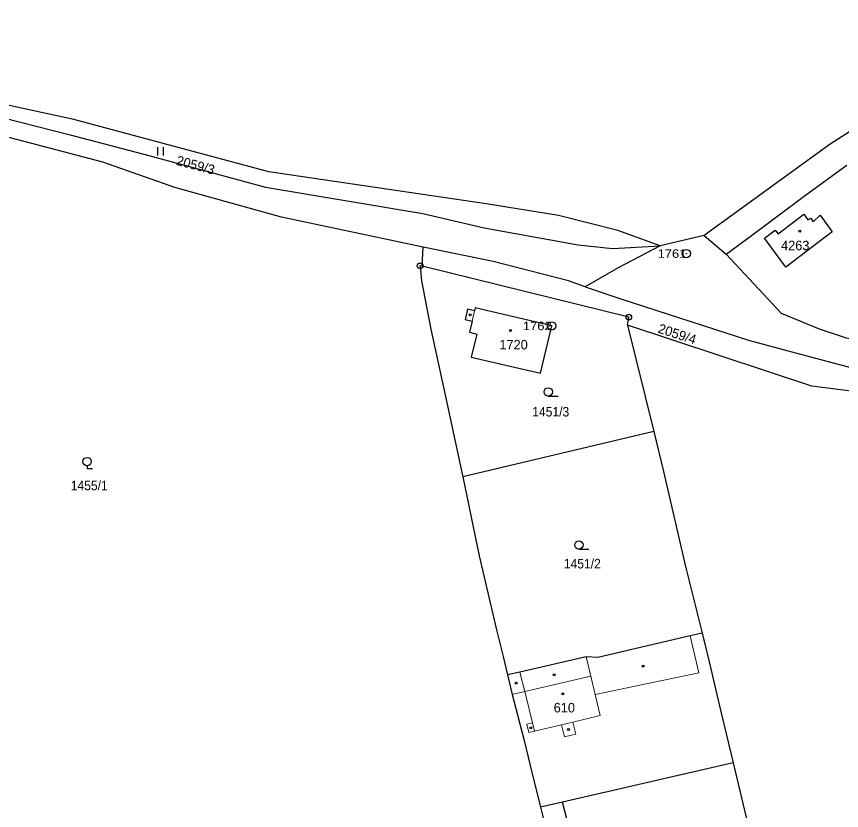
# Model space of a CAD drawing. Extents: x -679733 to -673243, y -1075091 to -1066557.
# Drawn here: x -677068 to -676920.8, y -1071303.8 to -1071162.3 of the extents above; entities that cross this region are included whole.
import ezdxf
from ezdxf.enums import TextEntityAlignment as Align

# ---------------------------------------------------------------- set-up
doc = ezdxf.new("R2010")
doc.units = 0
doc.header["$LTSCALE"] = 0.68
for name, color, linetype, lineweight in [('1', 7, 'Continuous', 25), ('3', 7, 'Continuous', 25), ('4', 7, 'Continuous', 13), ('5', 7, 'Continuous', 25), ('8', 7, 'Continuous', 25)]:
    doc.layers.add(name, color=color, linetype=linetype, lineweight=lineweight)
doc.layers.add('2', color=7, linetype='Continuous')

msp = doc.modelspace()

# ---------------------------------------------------------------- linework, layer by layer
at = {"layer": '1'}
for p, q in [((-676945.34, -1071201.32), (-676953.18, -1071203.18)), ((-676945.34, -1071201.32), (-676941.41, -1071204.66)), ((-676995.62, -1071206.81), (-676995.46, -1071203.4)), ((-676954.33, -1071236.24), (-676988.38, -1071244.31)), ((-676940.16, -1071295.32), (-676970.6, -1071302.29))]:
    msp.add_line(p, q, dxfattribs=at)
for points in [[(-676953.18, -1071203.18), (-676960.72, -1071200.4), (-676971.32, -1071197.73), (-676984.18, -1071195.65), (-677022.95, -1071189.95), (-677057.75, -1071180.64), (-677072.89, -1071177.35), (-677087.99, -1071173.86), (-677099.48, -1071170.27), (-677107.75, -1071168.37), (-677126.81, -1071167.17), (-677134.47, -1071166.33), (-677143.74, -1071164.97), (-677149.79, -1071163.83), (-677156.46, -1071162.29)], [(-677156.46, -1071162.29), (-677149.98, -1071164.66), (-677144.11, -1071166.57), (-677138.83, -1071167.69), (-677127.37, -1071169.6), (-677108.43, -1071171.3), (-677100.04, -1071172.7), (-677088.38, -1071175.56), (-677073.4, -1071179.59), (-677058.37, -1071183.37), (-677044.35, -1071187.08), (-677023.57, -1071192.68), (-676995.48, -1071197.39), (-676984.58, -1071199.93), (-676967.82, -1071202.99), (-676961.68, -1071203.64), (-676953.18, -1071203.18)], [(-676890.48, -1071166.6), (-676894.38, -1071167.94), (-676893, -1071169.08), (-676905.21, -1071174.56), (-676912.81, -1071178.6), (-676922.87, -1071185.06), (-676945.34, -1071201.32)], [(-676995.46, -1071203.4), (-677020.68, -1071198.04), (-677039.71, -1071192.79), (-677052.59, -1071188.25), (-677089.74, -1071178.53), (-677099.92, -1071177.14), (-677107.79, -1071177.34), (-677112.21, -1071178.9), (-677115.05, -1071180.57)], [(-676941.41, -1071204.66), (-676937.36, -1071201.7), (-676927.49, -1071194.31), (-676920.45, -1071189.21), (-676919.89, -1071188.77)], [(-676813.05, -1071195.13), (-676830.85, -1071205.93), (-676847.46, -1071216.15), (-676857.65, -1071222.35), (-676860.35, -1071223.76), (-676864.42, -1071225.26), (-676869.93, -1071226.22), (-676875.66, -1071226.79), (-676890.45, -1071225.51), (-676915.22, -1071220.56), (-676919.92, -1071219.59), (-676924.77, -1071217.98), (-676931.56, -1071215.2), (-676941.41, -1071204.66)], [(-676966.53, -1071210.44), (-676969.5, -1071209.4), (-676982.95, -1071205.95), (-676995.46, -1071203.4)], [(-676953.18, -1071203.18), (-676960.66, -1071207.07), (-676966.53, -1071210.44)], [(-676995.62, -1071206.81), (-676995.99, -1071206.72), (-676995.74, -1071209.38), (-676994.08, -1071218), (-676991.43, -1071229.98), (-676988.77, -1071242.44), (-676988.38, -1071244.31)], [(-676958.98, -1071217.29), (-676958.76, -1071215.86), (-676995.62, -1071206.81)], [(-676966.53, -1071210.44), (-676959.98, -1071212.65), (-676937.42, -1071219.99), (-676929.02, -1071222.21), (-676913.84, -1071226.28), (-676905.1, -1071227.83)], [(-676909.14, -1071228.22), (-676914.34, -1071228.72), (-676918.23, -1071229.15), (-676926.12, -1071228.18), (-676958.98, -1071217.29), (-676954.33, -1071236.24)], [(-676954.33, -1071236.24), (-676952.59, -1071243.35), (-676948.63, -1071260.28), (-676945.69, -1071272.19)], [(-676988.38, -1071244.31), (-676985.43, -1071258.42), (-676982.39, -1071271.61), (-676981.2, -1071276.37), (-676980.41, -1071279.63)], [(-676945.69, -1071272.19), (-676947.8, -1071272.68), (-676964.31, -1071276.5), (-676966.38, -1071276.41), (-676978.19, -1071279.12), (-676980.41, -1071279.63)], [(-676945.69, -1071272.19), (-676944.42, -1071277.31), (-676942.41, -1071285.89), (-676940.16, -1071295.32)], [(-676980.41, -1071279.63), (-676979.57, -1071283.1), (-676979.29, -1071284.27), (-676977.44, -1071291.31), (-676976.37, -1071295.76), (-676974.51, -1071303.18)], [(-676940.16, -1071295.32), (-676934.27, -1071320.03), (-676929.64, -1071339.29), (-676924.89, -1071357.71), (-676923.53, -1071364.72), (-676921.77, -1071372.81)], [(-676951.02, -1071377.63), (-676970.6, -1071302.29), (-676974.51, -1071303.18), (-676971.22, -1071316.28)]]:
    msp.add_lwpolyline(points, dxfattribs=at)
for points in [[(-676934.55, -1071201.81), (-676932.65, -1071200.39), (-676932.14, -1071201.04), (-676927.57, -1071197.52), (-676926.81, -1071198.55), (-676926.32, -1071198.25), (-676925.88, -1071198.87), (-676924.62, -1071197.71), (-676922.5, -1071200.69), (-676930.76, -1071206.96)], [(-676972.52, -1071217.43), (-676986.15, -1071214.18), (-676986.29, -1071214.76), (-676987.52, -1071214.47), (-676987.95, -1071216.27), (-676986.72, -1071216.56), (-676987.19, -1071218.56), (-676985.89, -1071218.87), (-676986.87, -1071222.97), (-676974.53, -1071225.84)]]:
    msp.add_lwpolyline(points, close=True, dxfattribs=at)
at = {"layer": '3'}
for p, q in [((-677042.781, -1071187.06), (-677042.781, -1071185.56)), ((-677041.78, -1071187.06), (-677041.78, -1071185.56)), ((-676973.123, -1071229.95), (-676971.373, -1071229.95)), ((-676967.663, -1071257.22), (-676965.913, -1071257.22))]:
    msp.add_line(p, q, dxfattribs=at)
msp.add_lwpolyline([(-677055.39, -1071242.352), (-677055.39, -1071242.85), (-677054.389, -1071242.85)], dxfattribs=at)
for centre in [(-676973.1229, -1071229.1998), (-677055.3893, -1071241.6009), (-676967.6629, -1071256.4698)]:
    msp.add_circle(centre, 0.75, dxfattribs=at)
at = {"layer": '4'}
for p, q in [((-676986.72, -1071216.56), (-676986.29, -1071214.76)), ((-676947.8, -1071272.68), (-676946.28, -1071279.23)), ((-676966.38, -1071276.41), (-676965.51, -1071279.85)), ((-676977.31, -1071282.58), (-676978.19, -1071279.12)), ((-676964.74, -1071283.11), (-676946.28, -1071279.23)), ((-676977.31, -1071282.58), (-676965.51, -1071279.85)), ((-676964.74, -1071283.11), (-676965.51, -1071279.85)), ((-676979.57, -1071283.1), (-676977.31, -1071282.58)), ((-676977.31, -1071282.58), (-676975.97, -1071288.17)), ((-676963.85, -1071286.86), (-676964.74, -1071283.11)), ((-676968.73, -1071288.03), (-676970.78, -1071288.52)), ((-676963.85, -1071286.86), (-676968.73, -1071288.03)), ((-676968.73, -1071288.03), (-676968.21, -1071290.18)), ((-676976.94, -1071288.41), (-676975.97, -1071288.17)), ((-676976.94, -1071288.41), (-676976.59, -1071289.9)), ((-676975.97, -1071288.17), (-676975.61, -1071289.67)), ((-676970.78, -1071288.52), (-676975.61, -1071289.67)), ((-676970.78, -1071288.52), (-676970.26, -1071290.67)), ((-676976.59, -1071289.9), (-676975.61, -1071289.67)), ((-676970.26, -1071290.67), (-676968.21, -1071290.18))]:
    msp.add_line(p, q, dxfattribs=at)
at = {"layer": '5'}
for centre in [(-676928.2668, -1071200.5192), (-676987.0568, -1071215.4692), (-676979.8868, -1071218.2492), (-676956.1968, -1071278.0492), (-676972.0568, -1071279.5992), (-676978.8468, -1071281.1092), (-676970.5068, -1071282.9892), (-676976.2368, -1071289.0492), (-676969.5268, -1071289.3592)]:
    msp.add_circle(centre, 0.175, dxfattribs=at)
at = {"layer": '8'}
for centre, radius in [((-676948.5, -1071204.5398), 0.75), ((-676948.5, -1071204.5398), 0.03), ((-676995.99, -1071206.7199), 0.5), ((-676995.99, -1071206.7199), 0.0303), ((-676958.76, -1071215.8599), 0.5), ((-676958.76, -1071215.8599), 0.0303), ((-676972.52, -1071217.4298), 0.75), ((-676972.52, -1071217.4298), 0.03)]:
    msp.add_circle(centre, radius, dxfattribs=at)

# ---------------------------------------------------------------- texts
at = {"layer": '2'}
for s, rotation, p in [('2059/3', 345, (-677039.609, -1071188.691)), ('2059/4', 342, (-676953.692, -1071218.598))]:
    msp.add_text(s, height=1.7, rotation=rotation, dxfattribs=at).set_placement(p)
msp.add_text('4263', height=1.7, dxfattribs=at).set_placement((-676929.08, -1071203.94), align=Align.CENTER)
for s, p in [('1720', (-676981.84, -1071221.62)), ('610', (-676972.16, -1071286.31))]:
    msp.add_text(s, height=1.7, dxfattribs=at).set_placement(p)
at = {"layer": '2', "width": 0.95}
for s, p in [('1451/3', (-676975.99, -1071233.57)), ('1455/1', (-677058.3, -1071246.72)), ('1451/2', (-676970.36, -1071260.65))]:
    msp.add_text(s, height=1.7, dxfattribs=at).set_placement(p)
at = {"layer": '8', "width": 1.15}
for s, p in [('1761', (-676948.499, -1071205.29)), ('1762', (-676972.519, -1071218.179))]:
    msp.add_text(s, height=1.5, dxfattribs=at).set_placement(p, align=Align.RIGHT)

doc.saveas('drawing.dxf')
